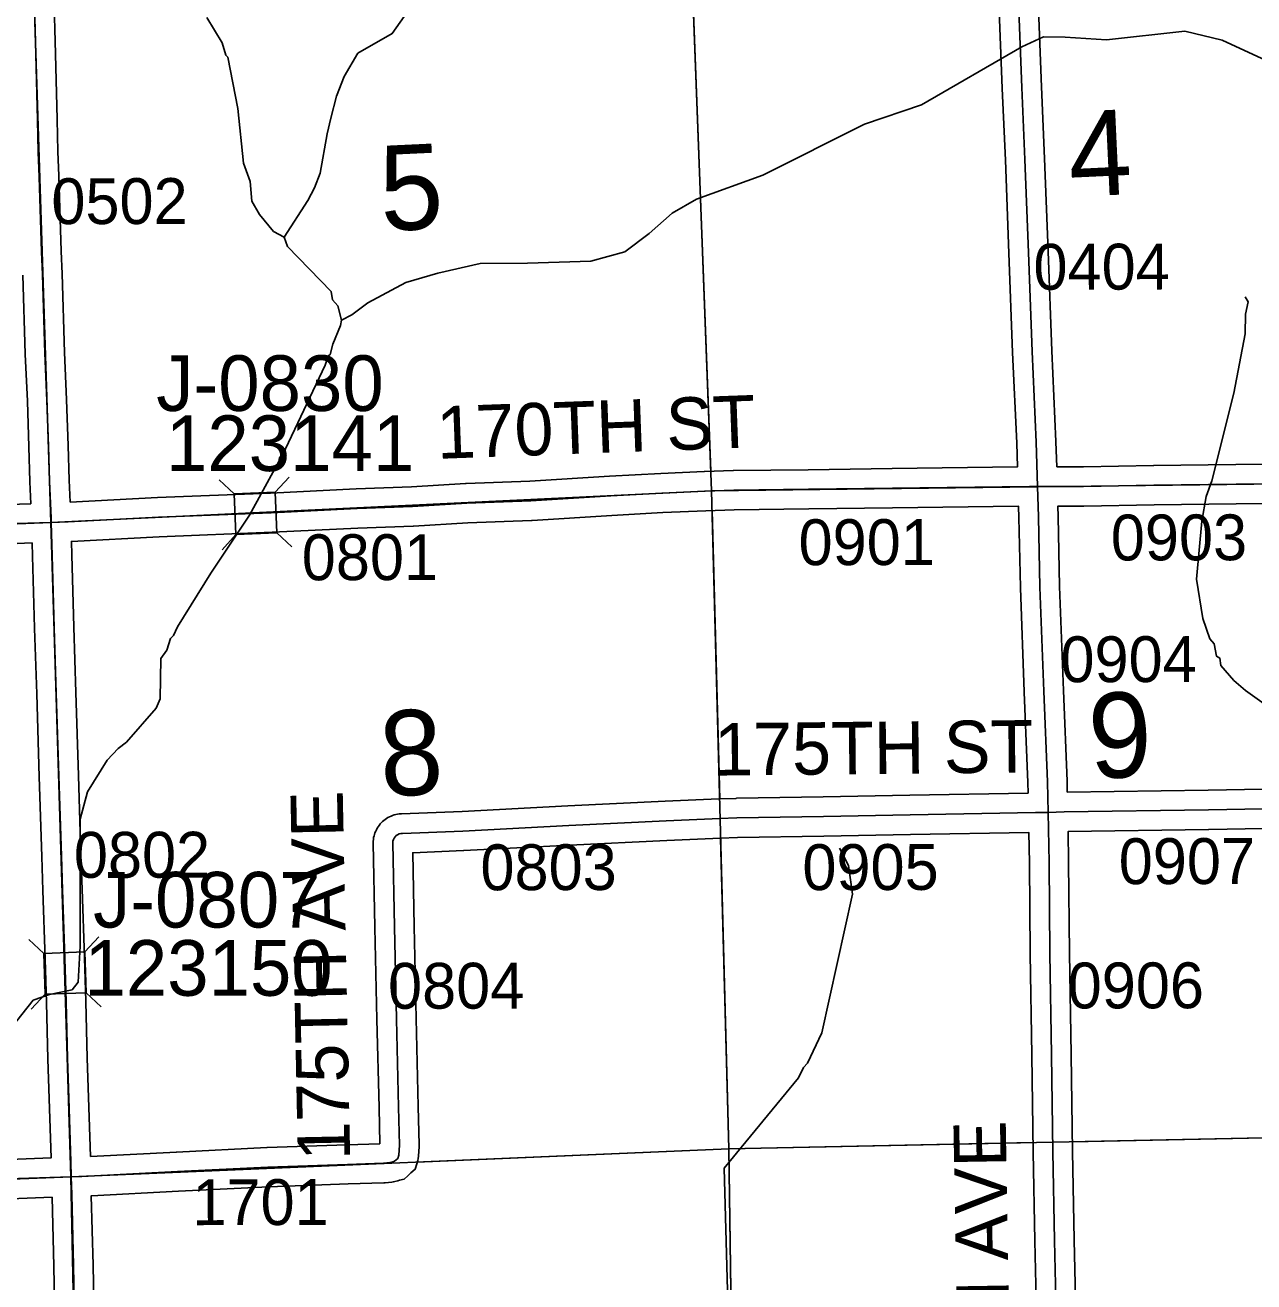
# Model space of a CAD drawing. Extents: x 128.7 to 185.5, y -21.4 to 12.6.
# Drawn here: x 140.994 to 142.871, y -3.672 to -1.752 of the extents above; entities that cross this region are included whole.
import ezdxf

# ---------------------------------------------------------------- set-up
doc = ezdxf.new("R2010")
doc.units = 0
for name, color, linetype in [('tdCoHydroRiver', 7, 'Continuous'), ('tdCoSecRdNmbr', 7, 'Continuous'), ('tdCoSecRdTxt', 7, 'Continuous'), ('tdCoSecRteBand', 7, 'Continuous'), ('tdCoSecRteCL', 7, 'Continuous'), ('tdCoSectLine', 7, 'Continuous'), ('tdCoSectLinePart', 7, 'Continuous'), ('tdCoSectNmbr', 7, 'Continuous'), ('tdCoStrucSec', 7, 'Continuous'), ('tdCoStrucSecCoName', 7, 'Continuous'), ('tdCoStrucSecFHWANum', 7, 'Continuous'), ('tdCoSurfConc', 7, 'Continuous'), ('tdCoSurfGravel', 7, 'Continuous')]:
    doc.layers.add(name, color=color, linetype=linetype)

msp = doc.modelspace()

# ---------------------------------------------------------------- linework, layer by layer
at = {"layer": 'tdCoHydroRiver'}
for points in [[(141.5731, -1.7391), (141.5549, -1.765), (141.5022, -1.795), (141.4812, -1.8304), (141.4696, -1.8607), (141.4611, -1.8941), (141.4556, -1.918), (141.4448, -1.9783), (141.4361, -2.0007), (141.4256, -2.0199), (141.3895, -2.0763), (141.3947, -2.0903), (141.4615, -2.1592), (141.4635, -2.1718), (141.4717, -2.181), (141.4771, -2.2029), (141.4758, -2.2109), (141.4641, -2.2396), (141.4598, -2.2555), (141.4567, -2.2572), (141.4524, -2.2716), (141.3873, -2.4093), (141.3827, -2.4126), (141.3813, -2.419), (141.3365, -2.5008), (141.2778, -2.5895), (141.2267, -2.6716), (141.2208, -2.6844), (141.2162, -2.6892), (141.2104, -2.7068), (141.2014, -2.7197), (141.2001, -2.7813), (141.1943, -2.7957), (141.1485, -2.8476), (141.1362, -2.8574), (141.1194, -2.8753), (141.0894, -2.9236), (141.078, -2.965), (141.0778, -3.1591), (141.0748, -3.2144), (141.0657, -3.2257), (141.0312, -3.2331), (141.0062, -3.2418), (140.9713, -3.2855)], [(141.3895, -2.0763), (141.3735, -2.0673), (141.3521, -2.0412), (141.3404, -2.021), (141.3379, -1.9911), (141.3276, -1.963), (141.3187, -1.8797), (141.3036, -1.8012), (141.3003, -1.7982), (141.295, -1.7794), (141.2717, -1.7407)], [(142.8966, -1.8092), (142.8229, -1.7753), (142.7656, -1.7615), (142.6461, -1.7748), (142.5828, -1.7706), (142.5497, -1.7701), (142.517, -1.7854), (142.3637, -1.874), (142.2763, -1.9037), (142.1211, -1.9814), (142.0197, -2.0179), (141.9825, -2.0396), (141.9471, -2.0707), (141.91, -2.0986), (141.8582, -2.1129), (141.7617, -2.1159), (141.6889, -2.1165), (141.6245, -2.1311), (141.5756, -2.1451), (141.5177, -2.1766), (141.4928, -2.1946), (141.4771, -2.2029)], [(142.8578, -2.1672), (142.8628, -2.1749), (142.8587, -2.1939), (142.8581, -2.2239), (142.8405, -2.3145), (142.807, -2.4481), (142.7984, -2.4721), (142.7917, -2.5102), (142.7836, -2.5988), (142.7934, -2.6585), (142.8039, -2.6897), (142.8105, -2.6974), (142.8143, -2.7162), (142.8191, -2.7192), (142.821, -2.7302), (142.8407, -2.7532), (142.8586, -2.7684), (142.8941, -2.794)], [(142.0689, -3.7601), (142.0619, -3.4983), (142.1757, -3.3605), (142.1831, -3.3444), (142.1892, -3.3379), (142.2113, -3.2914), (142.2581, -3.08), (142.2519, -3.036), (142.2384, -3.0096)]]:
    msp.add_lwpolyline(points, dxfattribs=at)
at = {"layer": 'tdCoSecRteBand'}
for points in [[(141.0375, -1.7017), (141.0402, -1.7962), (141.0402, -1.7962), (141.0402, -1.7963), (141.0427, -1.8959), (141.0427, -1.896), (141.0427, -1.8961), (141.0437, -1.9453), (141.0454, -1.9826), (141.0454, -1.9828), (141.0454, -1.983), (141.0491, -2.0974), (141.0503, -2.1321), (141.0503, -2.1322), (141.0503, -2.1323), (141.054, -2.2521), (141.0572, -2.3242), (141.0572, -2.3244), (141.0572, -2.3246), (141.0594, -2.3944), (141.0612, -2.4475), (141.0625, -2.4809)], [(141.0625, -2.4809), (141.1959, -2.474), (141.196, -2.474), (141.1962, -2.474), (141.3687, -2.4671), (141.4995, -2.4604), (141.4997, -2.4604), (141.4999, -2.4604), (141.5842, -2.4575), (141.6669, -2.4526), (141.6672, -2.4525), (141.6675, -2.4525), (141.7651, -2.4488), (141.8868, -2.4412), (141.8869, -2.4412), (141.887, -2.4412), (141.965, -2.437), (141.9651, -2.437), (141.9652, -2.437), (142.0313, -2.434), (142.0315, -2.434), (142.0317, -2.434), (142.0756, -2.4325), (142.0759, -2.4325), (142.0762, -2.4325), (142.1904, -2.4313), (142.3186, -2.4296), (142.3186, -2.4296), (142.3186, -2.4296), (142.51, -2.4271), (142.5089, -2.3907), (142.5025, -2.2523), (142.5025, -2.2522), (142.5025, -2.2521), (142.4968, -2.1004), (142.4968, -2.1004), (142.4968, -2.1004), (142.4916, -1.9584), (142.4869, -1.8488), (142.4869, -1.8487), (142.4869, -1.8487), (142.4815, -1.717)], [(142.5415, -1.7146), (142.5469, -1.8462), (142.5516, -1.956), (142.5516, -1.956), (142.5516, -1.9561), (142.5568, -2.0982), (142.5624, -2.2497), (142.5688, -2.3881), (142.5688, -2.3884), (142.5689, -2.3886), (142.57, -2.4269)], [(140.9679, -2.4846), (141.0025, -2.4833), (141.0025, -2.4833), (141.0012, -2.4498), (141.0012, -2.4497), (141.0012, -2.4496), (140.9995, -2.3963), (140.9995, -2.3963), (140.9995, -2.3963), (140.9973, -2.3267), (140.9941, -2.2546), (140.9941, -2.2544), (140.994, -2.2542), (140.9904, -2.1342)], [(142.57, -2.4269), (142.5709, -2.4269), (142.611, -2.4269), (142.718, -2.4251), (142.718, -2.4251), (142.7181, -2.4251), (142.9272, -2.4224)], [(141.0935, -3.4804), (141.225, -3.4737), (141.225, -3.4737), (141.225, -3.4737), (141.3633, -3.4668), (141.3636, -3.4668), (141.3638, -3.4668), (141.4854, -3.4626), (141.4854, -3.4626), (141.4855, -3.4626), (141.5358, -3.461), (141.5346, -3.4057), (141.5314, -3.2713), (141.5314, -3.2713), (141.5314, -3.2713), (141.5282, -3.1305), (141.5282, -3.1304), (141.5282, -3.1304), (141.5257, -3.0019), (141.5257, -3.0002), (141.5258, -2.9986), (141.5261, -2.9961), (141.5263, -2.9934), (141.527, -2.9909), (141.5277, -2.9885), (141.5284, -2.9859), (141.5295, -2.9835), (141.5306, -2.9813), (141.5317, -2.9789), (141.5332, -2.9767), (141.5347, -2.9747), (141.5362, -2.9725), (141.5381, -2.9707), (141.5399, -2.9689), (141.5418, -2.967), (141.544, -2.9656), (141.546, -2.9641), (141.5482, -2.9626), (141.5506, -2.9615), (141.5529, -2.9605), (141.5553, -2.9594), (141.5579, -2.9588), (141.5603, -2.9581), (141.5629, -2.9575), (141.5655, -2.9573), (141.568, -2.9571), (141.5685, -2.9571), (141.5691, -2.957), (141.6614, -2.9534), (141.823, -2.945), (141.823, -2.945), (141.8231, -2.945), (141.9718, -2.9378), (141.9719, -2.9378), (141.972, -2.9378), (142.0539, -2.9344), (142.08, -2.9334), (142.0804, -2.9334), (142.0807, -2.9333), (142.2131, -2.9311), (142.3457, -2.9284), (142.3458, -2.9284), (142.3458, -2.9284), (142.5262, -2.9254), (142.5259, -2.909), (142.5205, -2.771), (142.5205, -2.7709), (142.5205, -2.7709), (142.5146, -2.6119), (142.5146, -2.6116), (142.5145, -2.6114), (142.5123, -2.5042), (142.5118, -2.4877), (142.5118, -2.4871), (142.3194, -2.4896), (142.1911, -2.4913), (142.1911, -2.4913), (142.1911, -2.4913), (142.0772, -2.4925), (142.0338, -2.494), (141.9681, -2.4969), (141.8904, -2.5011), (141.7685, -2.5087), (141.7681, -2.5088), (141.7677, -2.5088), (141.6701, -2.5125), (141.5873, -2.5174), (141.587, -2.5174), (141.5866, -2.5174), (141.5023, -2.5204), (141.3716, -2.527), (141.3714, -2.527), (141.3712, -2.527), (141.1988, -2.5339), (141.0647, -2.5409), (141.0647, -2.5409), (141.0645, -2.5409), (141.0645, -2.5412), (141.0651, -2.5616), (141.0651, -2.5616), (141.0651, -2.5616), (141.0683, -2.6718), (141.0715, -2.7719), (141.0715, -2.7719), (141.0715, -2.7719), (141.0755, -2.8987), (141.0755, -2.8987), (141.0755, -2.8987), (141.0792, -3.0203), (141.0809, -3.072), (141.0809, -3.072), (141.0809, -3.072), (141.0844, -3.1773), (141.0866, -3.2434), (141.0866, -3.2435), (141.0866, -3.2436), (141.0888, -3.3301), (141.0905, -3.3904), (141.0935, -3.4804)], [(142.9279, -2.4824), (142.7189, -2.4851), (142.6117, -2.4868), (142.6114, -2.4869), (142.6112, -2.4869), (142.5718, -2.4869), (142.5723, -2.5026), (142.5723, -2.5027), (142.5723, -2.5028), (142.5745, -2.6099), (142.5804, -2.7687), (142.5859, -2.907), (142.5859, -2.9073), (142.5859, -2.9075), (142.5862, -2.9242)], [(140.842, -3.4902), (141.0335, -3.4828), (141.0305, -3.3924), (141.0305, -3.3923), (141.0305, -3.3922), (141.0288, -3.3318), (141.0288, -3.3318), (141.0288, -3.3317), (141.0266, -3.2453), (141.0244, -3.1793), (141.0244, -3.1793), (141.0244, -3.1793), (141.0209, -3.074), (141.0192, -3.0222), (141.0192, -3.0222), (141.0192, -3.0221), (141.0155, -2.9006), (141.0116, -2.7738), (141.0084, -2.6737), (141.0084, -2.6737), (141.0084, -2.6736), (141.0051, -2.5634), (141.0045, -2.5432), (140.9699, -2.5445)], [(142.5862, -2.9242), (142.8013, -2.921), (143.0516, -2.9163)], [(142.5399, -3.744), (142.5367, -3.6095), (142.5367, -3.6094), (142.5367, -3.6093), (142.5343, -3.4739), (142.5343, -3.4738), (142.5343, -3.4738), (142.5323, -3.3256), (142.5296, -3.1711), (142.5296, -3.1709), (142.5296, -3.1708), (142.5284, -3.0319), (142.5274, -2.9854), (142.3469, -2.9884), (142.2143, -2.9911), (142.2142, -2.9911), (142.2142, -2.9911), (142.0821, -2.9933), (142.0563, -2.9944), (141.9745, -2.9978), (141.826, -3.0049), (141.6643, -3.0133), (141.6641, -3.0133), (141.6639, -3.0133), (141.586, -3.0164), (141.5882, -3.1292), (141.5914, -3.2699), (141.5946, -3.4043), (141.5946, -3.4043), (141.5946, -3.4044), (141.5958, -3.4628), (141.5958, -3.4641), (141.5957, -3.4655), (141.5948, -3.4803), (141.5946, -3.4834), (141.5937, -3.4865), (141.5922, -3.4917), (141.5898, -3.5), (141.5834, -3.5057), (141.5785, -3.5102), (141.5731, -3.515), (141.5661, -3.5169), (141.5635, -3.5176), (141.5587, -3.5188), (141.5564, -3.5195), (141.554, -3.5197), (141.5441, -3.5207), (141.5431, -3.5208), (141.5421, -3.5208), (141.4874, -3.5225), (141.3661, -3.5267), (141.228, -3.5336), (141.0954, -3.5404), (141.0954, -3.5405), (141.095, -3.5405), (141.0977, -3.6466), (141.0977, -3.6466), (141.0977, -3.6467), (141.0989, -3.7029)], [(143.0526, -2.9763), (142.8024, -2.981), (142.8023, -2.981), (142.8022, -2.981), (142.5874, -2.9841), (142.5874, -2.9842), (142.5883, -3.0309), (142.5883, -3.031), (142.5883, -3.0312), (142.5896, -3.1701), (142.5923, -3.3246), (142.5923, -3.3247), (142.5923, -3.3248), (142.5943, -3.4729), (142.5967, -3.6081), (142.5999, -3.7427)], [(141.0389, -3.7041), (141.0377, -3.648), (141.0351, -3.5428), (140.8442, -3.5502), (140.844, -3.5502), (140.8439, -3.5502), (140.6824, -3.5551), (140.6824, -3.5551), (140.6824, -3.5551), (140.5181, -3.56), (140.5181, -3.56), (140.518, -3.56), (140.3472, -3.5645), (140.1013, -3.5729), (140.1011, -3.5729), (140.101, -3.5729), (140.0868, -3.5732), (140.088, -3.6123), (140.088, -3.6124), (140.088, -3.6124), (140.0914, -3.7318)]]:
    msp.add_lwpolyline(points, dxfattribs=at)
at = {"layer": 'tdCoSecRteCL'}
for points in [[(142.5409, -2.4569), (142.5389, -2.3895), (142.5325, -2.2509), (142.5268, -2.0993), (142.5216, -1.9572), (142.5169, -1.8475), (142.5115, -1.7158), (142.5058, -1.5735), (142.5008, -1.4629)], [(141.0336, -2.5121), (141.0334, -2.5056), (141.0312, -2.4486), (141.0295, -2.3953), (141.0272, -2.3255), (141.024, -2.2533), (141.0203, -2.1332), (141.0191, -2.0984), (141.0154, -1.984), (141.0137, -1.9462), (141.0127, -1.8967), (141.0102, -1.7971), (141.0075, -1.7026), (141.0041, -1.5815), (141.0014, -1.5077)], [(142.5409, -2.4569), (142.6112, -2.4569), (142.7185, -2.4551), (142.9276, -2.4524), (143.0425, -2.4514), (143.2285, -2.4465), (143.3671, -2.4435), (143.4694, -2.4411), (143.6265, -2.4379), (143.7727, -2.4339), (143.9044, -2.4307), (144.0369, -2.4273)], [(141.0336, -2.5121), (141.0598, -2.5111), (141.1974, -2.504), (141.37, -2.497), (141.501, -2.4904), (141.5856, -2.4874), (141.6687, -2.4825), (141.7666, -2.4788), (141.8886, -2.4712), (141.9666, -2.467), (142.0327, -2.464), (142.0766, -2.4625), (142.1907, -2.4613), (142.319, -2.4596), (142.5283, -2.4569), (142.5409, -2.4569)], [(142.5568, -2.9548), (142.5559, -2.9081), (142.5505, -2.7698), (142.5445, -2.6107), (142.5423, -2.5035), (142.5409, -2.4569)], [(140.0853, -2.5401), (140.1289, -2.539), (140.2144, -2.5353), (140.2692, -2.5335), (140.3752, -2.5301), (140.4953, -2.5271), (140.609, -2.5242), (140.7777, -2.519), (140.9688, -2.5146), (141.0336, -2.5121)], [(141.0643, -3.5117), (141.0637, -3.4883), (141.0605, -3.3914), (141.0588, -3.3309), (141.0566, -3.2444), (141.0544, -3.1783), (141.0509, -3.073), (141.0492, -3.0212), (141.0455, -2.8996), (141.0415, -2.7729), (141.0383, -2.6728), (141.0351, -2.5625), (141.0336, -2.5121)], [(142.5568, -2.9548), (142.5816, -2.9542), (142.8018, -2.951), (143.0521, -2.9463), (143.186, -2.9444), (143.3917, -2.9409), (143.6344, -2.9362), (143.8065, -2.9308), (144.0035, -2.9283), (144.052, -2.9267)], [(141.0643, -3.5117), (141.0807, -3.5111), (141.2265, -3.5037), (141.3648, -3.4968), (141.4864, -3.4926), (141.5412, -3.4908), (141.551, -3.4899), (141.5558, -3.4886), (141.5584, -3.4879), (141.5633, -3.4834), (141.5648, -3.4783), (141.5658, -3.4635), (141.5646, -3.405), (141.5614, -3.2706), (141.5582, -3.1298), (141.5557, -3.0013), (141.5559, -2.9988), (141.5566, -2.9964), (141.5577, -2.9941), (141.5591, -2.9921), (141.5609, -2.9903), (141.563, -2.9889), (141.5653, -2.9878), (141.5677, -2.9872), (141.5703, -2.987), (141.6627, -2.9833), (141.8245, -2.9749), (141.9732, -2.9678), (142.0551, -2.9644), (142.0812, -2.9633), (142.2137, -2.9611), (142.3463, -2.9584), (142.5379, -2.9552), (142.5568, -2.9548)], [(142.5829, -4.4562), (142.5825, -4.4435), (142.5803, -4.3005), (142.5773, -4.1621), (142.5751, -4.0176), (142.5724, -3.8793), (142.5699, -3.7434), (142.5667, -3.6088), (142.5643, -3.4734), (142.5623, -3.3252), (142.5596, -3.1705), (142.5584, -3.0315), (142.5568, -2.9548)], [(140.0558, -3.5439), (140.1002, -3.5429), (140.3463, -3.5345), (140.5172, -3.53), (140.6815, -3.5251), (140.843, -3.5202), (141.0643, -3.5117)], [(141.0847, -4.5087), (141.0845, -4.4991), (141.082, -4.3963), (141.08, -4.2952), (141.0775, -4.1664), (141.0751, -4.0444), (141.0741, -3.9494), (141.0714, -3.8525), (141.0704, -3.7985), (141.0689, -3.7036), (141.0677, -3.6473), (141.065, -3.5386), (141.0643, -3.5117)]]:
    msp.add_lwpolyline(points, dxfattribs=at)
at = {"layer": 'tdCoSectLine'}
for points in [[(142.0055, -1.4764), (142.0428, -2.4636)], [(141.001, -1.5077), (141.0332, -2.5121)], [(142.0428, -2.4636), (143.0374, -2.4515)], [(141.0332, -2.5121), (142.0428, -2.4636)], [(142.0428, -2.4636), (142.069, -3.4688)], [(140.02, -2.5417), (141.0332, -2.5121)], [(141.0332, -2.5121), (141.0639, -3.5117)], [(142.069, -3.4688), (143.0593, -3.4483)], [(141.0639, -3.5117), (142.069, -3.4688)], [(142.069, -3.4688), (142.0831, -4.4739)], [(140.0555, -3.5439), (141.0639, -3.5117)], [(141.0639, -3.5117), (141.0843, -4.5087)]]:
    msp.add_lwpolyline(points, dxfattribs=at)
at = {"layer": 'tdCoSectLinePart'}
for points in [[(142.0066, -1.5067), (142.0417, -2.4337)], [(142.0436, -2.4936), (142.0551, -2.9345)], [(142.0566, -2.9945), (142.069, -3.4688)], [(142.5937, -3.458), (143.0593, -3.4483)], [(141.5924, -3.4891), (142.069, -3.4688)], [(142.069, -3.4688), (142.5337, -3.4592)], [(142.069, -3.4688), (142.0827, -4.4435)]]:
    msp.add_lwpolyline(points, dxfattribs=at)
at = {"layer": 'tdCoStrucSec'}
for p, q in [((141.3135, -2.468), (141.2905, -2.4467)), ((141.376, -2.4655), (141.3973, -2.4425)), ((141.316, -2.5305), (141.2948, -2.5535)), ((141.3785, -2.528), (141.4015, -2.5492)), ((141.085, -3.1681), (141.1063, -3.1452)), ((141.0224, -3.1702), (140.9995, -3.1488)), ((141.0245, -3.2327), (141.0031, -3.2556)), ((141.0871, -3.2306), (141.1099, -3.252))]:
    msp.add_line(p, q, dxfattribs=at)
for points in [[(141.3135, -2.468), (141.376, -2.4655), (141.3785, -2.528), (141.316, -2.5305)], [(141.0245, -3.2327), (141.0224, -3.1702), (141.085, -3.1681), (141.0871, -3.2306)]]:
    msp.add_lwpolyline(points, close=True, dxfattribs=at)
at = {"layer": 'tdCoSurfConc'}
msp.add_lwpolyline([(142.5829, -4.4562), (142.5825, -4.4435), (142.5803, -4.3005), (142.5773, -4.1621), (142.5751, -4.0176), (142.5724, -3.8793), (142.5699, -3.7434), (142.5667, -3.6088), (142.5643, -3.4734), (142.5623, -3.3252), (142.5596, -3.1705), (142.5584, -3.0315), (142.5568, -2.9548), (142.5559, -2.9081), (142.5505, -2.7698), (142.5445, -2.6107), (142.5423, -2.5035), (142.5409, -2.4569), (142.5389, -2.3895), (142.5325, -2.2509), (142.5268, -2.0993), (142.5216, -1.9572), (142.5169, -1.8475), (142.5115, -1.7158)], dxfattribs=at)
at = {"layer": 'tdCoSurfGravel'}
for points in [[(141.0689, -3.7036), (141.0677, -3.6473), (141.065, -3.5386), (141.0643, -3.5117), (141.0637, -3.4883), (141.0605, -3.3914), (141.0588, -3.3309), (141.0566, -3.2444), (141.0544, -3.1783), (141.0509, -3.073), (141.0492, -3.0212), (141.0455, -2.8996), (141.0415, -2.7729), (141.0383, -2.6728), (141.0351, -2.5625), (141.0336, -2.5121), (141.0334, -2.5056), (141.0312, -2.4486), (141.0295, -2.3953), (141.0272, -2.3255), (141.024, -2.2533), (141.0203, -2.1332), (141.0191, -2.0984), (141.0154, -1.984), (141.0137, -1.9462), (141.0127, -1.8967), (141.0102, -1.7971), (141.0075, -1.7026)], [(140.9688, -2.5146), (141.0336, -2.5121), (141.0598, -2.5111), (141.1974, -2.504), (141.37, -2.497), (141.501, -2.4904), (141.5856, -2.4874), (141.6687, -2.4825), (141.7666, -2.4788), (141.8886, -2.4712), (141.9666, -2.467), (142.0327, -2.464), (142.0766, -2.4625), (142.1907, -2.4613), (142.319, -2.4596), (142.5283, -2.4569), (142.5409, -2.4569), (142.6112, -2.4569), (142.7185, -2.4551), (142.9276, -2.4524)], [(142.5568, -2.9548), (142.5816, -2.9542), (142.8018, -2.951), (143.0521, -2.9463), (143.186, -2.9444), (143.3917, -2.9409), (143.6344, -2.9362), (143.8065, -2.9308), (144.0035, -2.9283), (144.052, -2.9267), (144.1426, -2.9236), (144.3572, -2.9165), (144.5224, -2.9125), (144.6462, -2.9084), (144.8223, -2.9032), (144.914, -2.9002), (145.0521, -2.897)], [(142.0551, -2.9644), (142.0812, -2.9633), (142.2137, -2.9611), (142.3463, -2.9584), (142.5379, -2.9552), (142.5568, -2.9548)], [(141.5559, -2.9988), (141.5566, -2.9964), (141.5577, -2.9941), (141.5591, -2.9921), (141.5609, -2.9903), (141.563, -2.9889), (141.5653, -2.9878), (141.5677, -2.9872), (141.5703, -2.987), (141.6627, -2.9833), (141.8245, -2.9749), (141.9732, -2.9678), (142.0551, -2.9644)], [(141.5558, -3.4886), (141.5584, -3.4879), (141.5633, -3.4834), (141.5648, -3.4783), (141.5658, -3.4635), (141.5646, -3.405), (141.5614, -3.2706), (141.5582, -3.1298), (141.5557, -3.0013), (141.5559, -2.9988)], [(141.0643, -3.5117), (141.0807, -3.5111), (141.2265, -3.5037), (141.3648, -3.4968), (141.4864, -3.4926), (141.5412, -3.4908), (141.551, -3.4899), (141.5558, -3.4886)], [(139.0645, -3.5638), (139.0646, -3.5638), (139.0694, -3.5614), (139.0795, -3.5601), (139.2983, -3.5547), (139.3528, -3.554), (139.5002, -3.5525), (139.6837, -3.5503), (139.8065, -3.548), (140.0087, -3.5451), (140.0558, -3.5439), (140.1002, -3.5429), (140.3463, -3.5345), (140.5172, -3.53), (140.6815, -3.5251), (140.843, -3.5202), (141.0643, -3.5117)]]:
    msp.add_lwpolyline(points, dxfattribs=at)

# ---------------------------------------------------------------- texts
at = {"layer": 'tdCoSecRdNmbr'}
for s, rotation, p in [('0502', 0.1075, (141.034, -2.0562)), ('0404', 0.1083, (142.5346, -2.1564)), ('0901', 0.1081, (142.1757, -2.5772)), ('0903', 0.1084, (142.6528, -2.57)), ('0801', 0.1078, (141.4166, -2.6002)), ('0904', 0.1083, (142.5758, -2.756)), ('0802', 0.1075, (141.0684, -3.0548)), ('0907', 0.1084, (142.6649, -3.0645)), ('0803', 0.1077, (141.6896, -3.0738)), ('0905', 0.108, (142.1815, -3.0736)), ('0804', 0.1077, (141.5484, -3.2549)), ('0906', 0.1083, (142.5869, -3.2544)), ('1701', 0.1076, (141.2495, -3.5855))]:
    msp.add_text(s, height=0.07, rotation=rotation, dxfattribs=at).set_placement(p)
at = {"layer": 'tdCoSecRdTxt'}
for s, rotation, p in [('170TH ST', 2.0963, (141.624, -2.4148)), ('175TH ST', 0.5905, (142.0471, -2.8987)), ('175TH AVE', 91.1648, (141.4906, -3.486)), ('185TH AVE', 91, (142.502, -3.9899))]:
    msp.add_text(s, height=0.08, rotation=rotation, dxfattribs=at).set_placement(p)
at = {"layer": 'tdCoSectNmbr'}
for s, rotation, p in [('4', 2.6607, (142.5906, -2.0147)), ('5', 2.6602, (141.5383, -2.0668)), ('9', 2.6607, (142.6215, -2.9038)), ('8', 2.6602, (141.5383, -2.9307))]:
    msp.add_text(s, height=0.13, rotation=rotation, dxfattribs=at).set_placement(p)
at = {"layer": 'tdCoStrucSecCoName'}
for s, p in [('J-0830', (141.1942, -2.3416)), ('J-0807', (141.0977, -3.1308))]:
    msp.add_text(s, height=0.085, dxfattribs=at).set_placement(p)
at = {"layer": 'tdCoStrucSecFHWANum'}
for s, p in [('123141', (141.2091, -2.4334)), ('123150', (141.0845, -3.235))]:
    msp.add_text(s, height=0.085, dxfattribs=at).set_placement(p)

doc.saveas('drawing.dxf')
